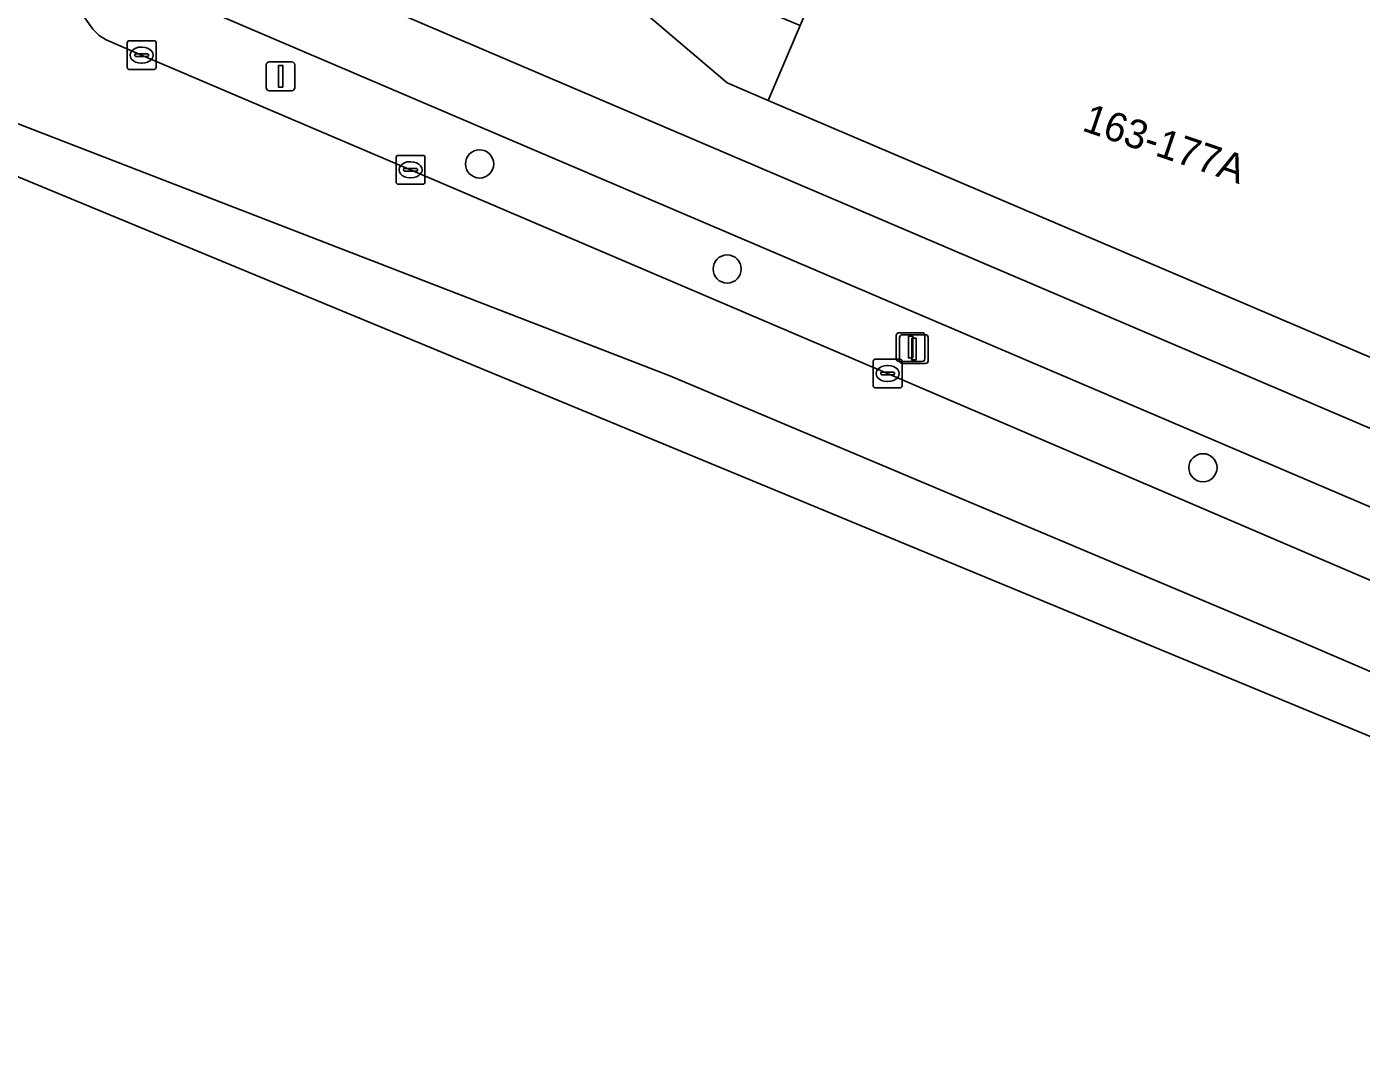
# Model space of a CAD drawing. Extents: x 161771 to 163125, y 382475 to 383179.
# Drawn here: x 162402.66 to 162448.94, y 382523.56 to 382559.14 of the extents above; entities that cross this region are included whole.
import ezdxf

# ---------------------------------------------------------------- set-up
doc = ezdxf.new("R2010")
doc.units = 0
for name, color, linetype in [('IMGEO_Berm_groen', 7, 'Continuous'), ('IMGEO_Boom', 7, 'Continuous'), ('IMGEO_Fietspad_gesloten', 7, 'Continuous'), ('IMGEO_Kolk', 7, 'Continuous'), ('IMGEO_Lichtmast', 7, 'Continuous'), ('IMGEO_Pand', 7, 'Continuous'), ('IMGEO_Pand_nummerreeks', 7, 'Continuous'), ('IMGEO_Rijbaan_lokaal_gesloten', 7, 'Continuous'), ('IMGEO_Voetpad_open', 7, 'Continuous')]:
    doc.layers.add(name, color=color, linetype=linetype)

msp = doc.modelspace()

# ---------------------------------------------------------------- linework, layer by layer
at = {"layer": 'IMGEO_Berm_groen'}
for points in [[(162469.061, 382534.017), (162404.14, 382561.763)], [(162403.459, 382561.19), (162404.901, 382559.138)], [(162405.504, 382558.646), (162406.647, 382558.151), (162415.974, 382554.173), (162432.518, 382547.107), (162450.486, 382539.41), (162467.453, 382532.184), (162468.115, 382531.895)]]:
    msp.add_lwpolyline(points, dxfattribs=at)
msp.add_arc((162406.01, 382559.882), 1.336, 213.8498, 247.7268, dxfattribs=at)
at = {"layer": 'IMGEO_Boom'}
for centre in [(162418.367, 382554.377), (162426.953, 382550.732), (162443.453, 382543.837)]:
    msp.add_circle(centre, 0.489, dxfattribs=at)
at = {"layer": 'IMGEO_Fietspad_gesloten'}
msp.add_lwpolyline([(162521.087, 382523.559), (162520.825, 382523.575), (162513.343, 382524.453), (162510.286, 382524.663), (162510.033, 382524.703), (162497.786, 382526.615), (162496.462, 382526.848), (162495.481, 382527.248), (162479.297, 382532.536), (162475.554, 382533.976), (162403.216, 382564.883), (162404.14, 382561.763), (162469.061, 382534.017), (162472.252, 382532.621), (162472.813, 382532.398)], dxfattribs=at)
at = {"layer": 'IMGEO_Kolk'}
for p, q in [((162406.147, 382557.726), (162406.147, 382558.578)), ((162406.222, 382558.652), (162407.074, 382558.652)), ((162406.635, 382558.432), (162406.66, 382558.432)), ((162407.148, 382558.578), (162407.148, 382557.726)), ((162406.406, 382558.146), (162406.406, 382558.158)), ((162406.844, 382558.109), (162406.446, 382558.109)), ((162406.449, 382558.195), (162406.847, 382558.195)), ((162406.658, 382557.872), (162406.633, 382557.872)), ((162406.89, 382558.158), (162406.89, 382558.146)), ((162407.074, 382557.652), (162406.222, 382557.652)), ((162415.473, 382553.748), (162415.473, 382554.6)), ((162415.548, 382554.674), (162416.4, 382554.674)), ((162416.474, 382554.6), (162416.474, 382553.748)), ((162415.732, 382554.168), (162415.732, 382554.18)), ((162416.17, 382554.131), (162415.772, 382554.131)), ((162415.775, 382554.217), (162416.173, 382554.217)), ((162415.961, 382554.454), (162415.986, 382554.454)), ((162416.216, 382554.18), (162416.216, 382554.168)), ((162416.4, 382553.674), (162415.548, 382553.674)), ((162415.984, 382553.894), (162415.959, 382553.894)), ((162432.018, 382546.682), (162432.018, 382547.534)), ((162432.093, 382547.608), (162432.945, 382547.608)), ((162432.506, 382547.388), (162432.531, 382547.388)), ((162433.019, 382547.534), (162433.019, 382546.682)), ((162432.277, 382547.102), (162432.277, 382547.114)), ((162432.715, 382547.065), (162432.317, 382547.065)), ((162432.32, 382547.151), (162432.718, 382547.151)), ((162432.529, 382546.828), (162432.504, 382546.828)), ((162432.761, 382547.114), (162432.761, 382547.102)), ((162432.945, 382546.608), (162432.093, 382546.608))]:
    msp.add_line(p, q, dxfattribs=at)
for points in [[(162406.147, 382557.726), (162406.147, 382558.578)], [(162406.222, 382558.652), (162407.074, 382558.652)], [(162407.148, 382558.578), (162407.148, 382557.726)], [(162407.074, 382557.652), (162406.222, 382557.652)], [(162415.473, 382553.748), (162415.473, 382554.6)], [(162415.548, 382554.674), (162416.4, 382554.674)], [(162416.474, 382554.6), (162416.474, 382553.748)], [(162416.4, 382553.674), (162415.548, 382553.674)], [(162432.018, 382546.682), (162432.018, 382547.534)], [(162432.093, 382547.608), (162432.945, 382547.608)], [(162433.019, 382547.534), (162433.019, 382546.682)], [(162432.945, 382546.608), (162432.093, 382546.608)]]:
    msp.add_lwpolyline(points, dxfattribs=at)
for centre, radius, start, end in [((162406.224, 382558.576), 0.0765, 91.552, 178.448), ((162406.224, 382558.576), 0.0765, 91.552, 178.448), ((162407.072, 382558.576), 0.0765, 1.552, 88.448), ((162407.072, 382558.576), 0.0765, 1.552, 88.448), ((162406.446, 382558.155), 0.0403, 85.8775, 175.7526), ((162406.443, 382558.145), 0.0366, 178.938, 274.7102), ((162406.847, 382558.152), 0.043, 264.8664, 352.4533), ((162406.851, 382558.157), 0.0386, 1.7309, 96.639), ((162406.224, 382557.728), 0.0765, 181.552, 268.448), ((162406.224, 382557.728), 0.0765, 181.552, 268.448), ((162407.072, 382557.728), 0.0765, 271.552, 358.448), ((162407.072, 382557.728), 0.0765, 271.552, 358.448), ((162415.55, 382554.598), 0.0765, 91.552, 178.448), ((162415.55, 382554.598), 0.0765, 91.552, 178.448), ((162416.398, 382554.598), 0.0765, 1.552, 88.448), ((162416.398, 382554.598), 0.0765, 1.552, 88.448), ((162415.772, 382554.177), 0.0403, 85.8775, 175.7526), ((162415.769, 382554.167), 0.0366, 178.938, 274.7102), ((162416.173, 382554.174), 0.043, 264.8664, 352.4533), ((162416.177, 382554.179), 0.0386, 1.7309, 96.639), ((162415.55, 382553.75), 0.0765, 181.552, 268.448), ((162415.55, 382553.75), 0.0765, 181.552, 268.448), ((162416.398, 382553.75), 0.0765, 271.552, 358.448), ((162416.398, 382553.75), 0.0765, 271.552, 358.448), ((162432.095, 382547.532), 0.0765, 91.552, 178.448), ((162432.095, 382547.532), 0.0765, 91.552, 178.448), ((162432.943, 382547.532), 0.0765, 1.552, 88.448), ((162432.943, 382547.532), 0.0765, 1.552, 88.448), ((162432.317, 382547.111), 0.0403, 85.8775, 175.7526), ((162432.314, 382547.101), 0.0366, 178.938, 274.7102), ((162432.718, 382547.108), 0.043, 264.8664, 352.4533), ((162432.722, 382547.113), 0.0386, 1.7309, 96.639), ((162432.095, 382546.684), 0.0765, 181.552, 268.448), ((162432.095, 382546.684), 0.0765, 181.552, 268.448), ((162432.943, 382546.684), 0.0765, 271.552, 358.448), ((162432.943, 382546.684), 0.0765, 271.552, 358.448)]:
    msp.add_arc(centre, radius, start, end, dxfattribs=at)
for centre, major_axis, ratio, start_param, end_param in [((162406.634, 382558.152), (-0.387, 0.002), 0.722429, 4.712389, 7.853982), ((162406.659, 382558.152), (-0.39, 0.002), 0.717154, 1.570796, 4.712389), ((162415.96, 382554.174), (-0.387, 0.002), 0.722429, 4.712389, 7.853982), ((162415.985, 382554.174), (-0.39, 0.002), 0.717154, 1.570796, 4.712389), ((162432.505, 382547.108), (-0.387, 0.002), 0.722429, 4.712389, 7.853982), ((162432.53, 382547.108), (-0.39, 0.002), 0.717154, 1.570796, 4.712389)]:
    msp.add_ellipse(centre, major_axis=major_axis, ratio=ratio, start_param=start_param, end_param=end_param, dxfattribs=at)
at = {"layer": 'IMGEO_Lichtmast'}
for p, q in [((162411.069, 382557.918), (162411.859, 382557.918)), ((162411.859, 382557.918), (162411.069, 382557.918)), ((162410.969, 382557.018), (162410.969, 382557.818)), ((162410.969, 382557.818), (162410.969, 382557.018)), ((162411.959, 382557.818), (162411.959, 382557.018)), ((162411.959, 382557.018), (162411.959, 382557.818)), ((162411.859, 382556.918), (162411.069, 382556.918)), ((162411.069, 382556.918), (162411.859, 382556.918)), ((162432.818, 382547.622), (162432.818, 382548.422)), ((162432.818, 382548.422), (162432.818, 382547.622)), ((162432.918, 382548.522), (162433.708, 382548.522)), ((162433.708, 382548.522), (162432.918, 382548.522)), ((162432.934, 382547.552), (162432.934, 382548.352)), ((162432.934, 382548.352), (162432.934, 382547.552)), ((162433.034, 382548.452), (162433.824, 382548.452)), ((162433.824, 382548.452), (162433.034, 382548.452)), ((162433.808, 382548.422), (162433.808, 382547.622)), ((162433.808, 382547.622), (162433.808, 382548.422)), ((162433.924, 382548.352), (162433.924, 382547.552)), ((162433.924, 382547.552), (162433.924, 382548.352)), ((162433.708, 382547.522), (162432.918, 382547.522)), ((162432.918, 382547.522), (162433.708, 382547.522)), ((162433.824, 382547.452), (162433.034, 382547.452)), ((162433.034, 382547.452), (162433.824, 382547.452))]:
    msp.add_line(p, q, dxfattribs=at)
for points in [[(162411.389, 382557.793), (162411.539, 382557.793), (162411.539, 382557.043), (162411.389, 382557.043), (162411.389, 382557.793)], [(162433.238, 382548.397), (162433.388, 382548.397), (162433.388, 382547.647), (162433.238, 382547.647), (162433.238, 382548.397)], [(162433.354, 382548.327), (162433.504, 382548.327), (162433.504, 382547.577), (162433.354, 382547.577), (162433.354, 382548.327)]]:
    msp.add_lwpolyline(points, dxfattribs=at)
for centre, start, end in [((162411.069, 382557.818), 90, 180), ((162411.069, 382557.818), 90, 180), ((162411.859, 382557.818), 0, 90), ((162411.859, 382557.818), 360, 90), ((162411.069, 382557.018), 180, 270), ((162411.069, 382557.018), 180, 270), ((162411.859, 382557.018), 270, 0), ((162411.859, 382557.018), 270, 0), ((162432.918, 382548.422), 90, 180), ((162432.918, 382548.422), 90, 180), ((162433.034, 382548.352), 90, 180), ((162433.034, 382548.352), 90, 180), ((162433.708, 382548.422), 0, 90), ((162433.708, 382548.422), 360, 90), ((162433.824, 382548.352), 0, 90), ((162433.824, 382548.352), 360, 90), ((162432.918, 382547.622), 180, 270), ((162432.918, 382547.622), 180, 270), ((162433.034, 382547.552), 180, 270), ((162433.034, 382547.552), 180, 270), ((162433.708, 382547.622), 270, 0), ((162433.708, 382547.622), 270, 0), ((162433.824, 382547.552), 270, 0), ((162433.824, 382547.552), 270, 0)]:
    msp.add_arc(centre, 0.1, start, end, dxfattribs=at)
at = {"layer": 'IMGEO_Pand'}
for points in [[(162455.89, 382558.94), (162457.939, 382563.752), (162450.099, 382567.09), (162448.082, 382562.355), (162433.486, 382568.571), (162431.057, 382562.867), (162429.486, 382559.177), (162428.378, 382556.576), (162442.176, 382550.686), (162456.309, 382544.653), (162459.282, 382543.394), (162459.996, 382544.99), (162463.859, 382543.342), (162468.969, 382555.275), (162466.362, 382556.385), (162465.676, 382554.773)], [(162425.614, 382561.549), (162424.036, 382559.661), (162426.955, 382557.189), (162428.378, 382556.576), (162429.486, 382559.177), (162427.379, 382560.074)]]:
    msp.add_lwpolyline(points, close=True, dxfattribs=at)
at = {"layer": 'IMGEO_Rijbaan_lokaal_gesloten'}
for points in [[(162404.901, 382559.138), (162403.459, 382561.19), (162400.589, 382562.35), (162396.854, 382558.747), (162396.225, 382558.14), (162418.441, 382549.545), (162424.959, 382547.023), (162446.937, 382537.768), (162467.002, 382529.137), (162468.115, 382531.895), (162467.453, 382532.184), (162450.486, 382539.41)], [(162450.486, 382539.41), (162432.518, 382547.107), (162415.974, 382554.173), (162406.647, 382558.151), (162405.504, 382558.646)]]:
    msp.add_lwpolyline(points, dxfattribs=at)
msp.add_lwpolyline([(162466.322, 382527.451), (162467.002, 382529.137), (162446.937, 382537.768), (162424.959, 382547.023), (162418.441, 382549.545), (162396.225, 382558.14), (162395.197, 382556.889)], close=True, dxfattribs=at)
msp.add_arc((162406.01, 382559.882), 1.336, 213.8498, 247.7268, dxfattribs=at)
at = {"layer": 'IMGEO_Voetpad_open'}
for points in [[(162472.879, 382537.54), (162459.282, 382543.394), (162456.309, 382544.653), (162442.176, 382550.686), (162428.378, 382556.576), (162426.955, 382557.189), (162424.036, 382559.661), (162420.418, 382562.718), (162410.234, 382571.388), (162404.135, 382574.905)], [(162403.216, 382564.883), (162475.554, 382533.976), (162479.297, 382532.536), (162495.481, 382527.248)]]:
    msp.add_lwpolyline(points, dxfattribs=at)

# ---------------------------------------------------------------- texts
at = {"layer": 'IMGEO_Pand_nummerreeks'}
msp.add_text('163-177A', height=1, rotation=341.1955, dxfattribs=at).set_placement((162439.222, 382555.545))

doc.saveas('drawing.dxf')
